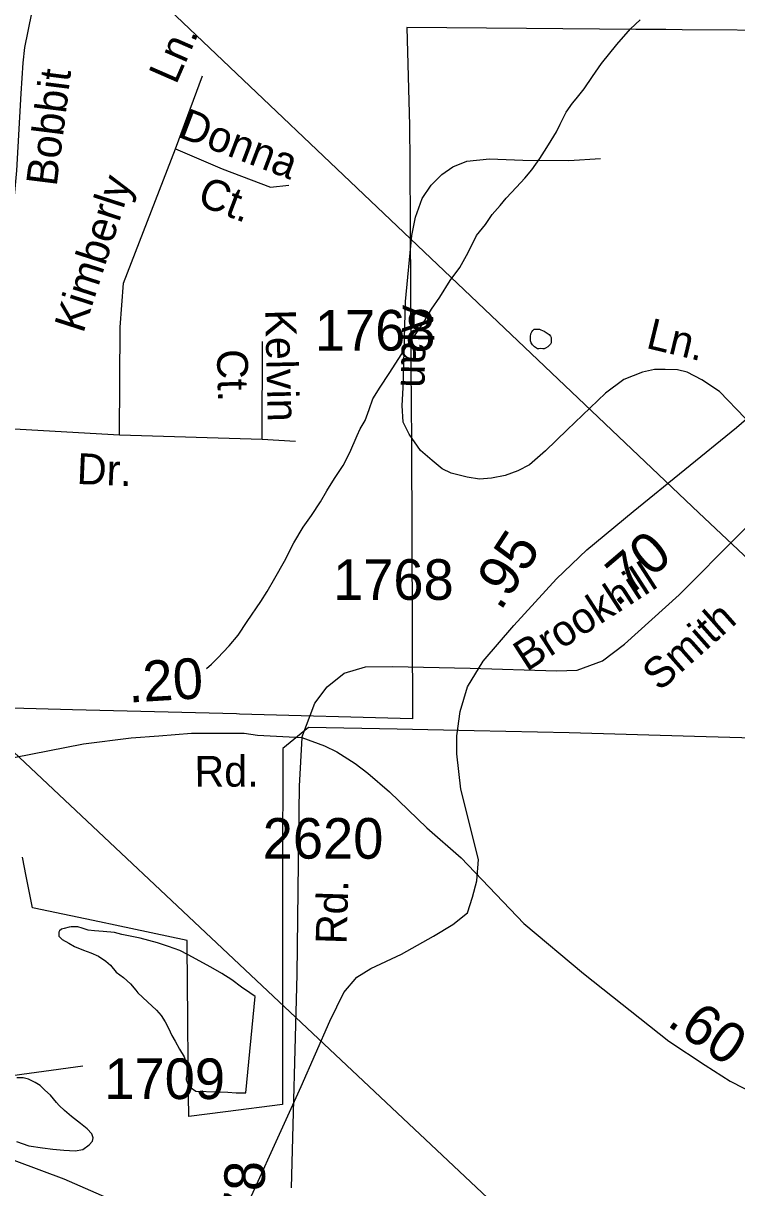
# Model space of a CAD drawing. Extents: x 2169602 to 2449496, y 721995 to 810662.
# Drawn here: x 2403008 to 2405207, y 765226 to 768814 of the extents above; entities that cross this region are included whole.
import ezdxf

# ---------------------------------------------------------------- set-up
doc = ezdxf.new("R2010")
doc.units = 0
doc.layers.add('Default', color=7, linetype='Continuous')

msp = doc.modelspace()

# ---------------------------------------------------------------- linework, layer by layer
at = {"layer": 'Default'}
for p, q in [((2403477.5, 768426.6), (2403560.4, 768652.3)), ((2403744.3, 767532), (2403746, 767833)), ((2403744.3, 767532), (2403846.9, 767526.8)), ((2402680.2, 765531.7), (2403191.8, 765602.3))]:
    msp.add_line(p, q, dxfattribs=at)
for points in [[(2410998.9, 759007.9), (2409859, 760053.1), (2407211.5, 762601.4), (2405778.5, 763946.8), (2405684, 764042.1), (2405083.2, 764574.5), (2404665, 764982.2), (2402074.2, 767418.4), (2399573.8, 769793.5), (2395074.1, 774085.3)], [(2414014.7, 758895), (2412874.9, 759940.3), (2410227.4, 762488.5), (2408794.3, 763834), (2408699.9, 763929.3), (2408099, 764461.7), (2407680.9, 764869.3), (2405090.1, 767305.6), (2402589.6, 769680.7), (2398089.9, 773972.5)], [(2402979.1, 766551.9), (2402977.4, 766757.2), (2402972.3, 767003.5), (2402971.4, 767256.6), (2402948.3, 767535.5), (2402949.2, 767911.8), (2402974.8, 768214.5), (2402988.5, 768359.9), (2403002.2, 768597.7), (2403007.5, 768691.5), (2403013, 768739.1), (2403034.8, 768844.5), (2403036.3, 768850.9)], [(2405719.4, 768789), (2405039.2, 768793.8), (2404988.9, 768794.1), (2404895.7, 768794.8), (2404559.4, 768797.7), (2404190.7, 768800.9), (2404198.4, 768498.5), (2404199.2, 768383.4), (2404200.4, 768184.1), (2404204.2, 767599.3), (2404204.4, 767566.3), (2404204.4, 767541.3), (2404204.7, 767516.3), (2404208.2, 766670.8), (2403674.9, 766685.6), (2403665.4, 766685.8), (2403412.7, 766692.4), (2403159.9, 766698.9), (2402972.7, 766703.8)], [(2405719.4, 768789), (2405039.2, 768793.8), (2404988.9, 768794.1), (2404895.7, 768794.8), (2404559.4, 768797.7), (2404190.7, 768800.9), (2404198.4, 768498.5), (2404199.2, 768383.4), (2404200.4, 768184.1), (2404204.2, 767599.3), (2404204.4, 767566.3), (2404204.4, 767541.3), (2404204.7, 767516.3), (2404208.2, 766670.8), (2403674.9, 766685.6), (2403665.4, 766685.8), (2403412.7, 766692.4), (2403159.9, 766698.9), (2402972.7, 766703.8)], [(2403572.7, 766825.8), (2403588.7, 766839.6), (2403607, 766857.9), (2403642.7, 766895.9), (2403670.5, 766928.2), (2403698, 766970.3), (2403739.9, 767032.5), (2403759.7, 767062.8), (2403783.3, 767104.7), (2403813.3, 767156.9), (2403842.6, 767212.9), (2403870.5, 767261), (2403896.1, 767297.3), (2403924, 767339.3), (2403943.7, 767373.6), (2403967.5, 767411.8), (2403993.7, 767451.7), (2404015.2, 767491.9), (2404037.2, 767544.1), (2404046.8, 767564.1), (2404062.2, 767590.2), (2404074.7, 767624), (2404086, 767656.4), (2404107.7, 767692.4), (2404136, 767734.4), (2404165.3, 767780.7), (2404187.1, 767814.7), (2404220.9, 767861.1), (2404242.6, 767893.1), (2404266.4, 767933.3), (2404292.5, 767969.5), (2404324, 768021.5), (2404353.6, 768061.6), (2404379.2, 768107.7), (2404405.2, 768159.7), (2404433.1, 768194.1), (2404453, 768224.3), (2404478.5, 768252.5), (2404496.7, 768274.5), (2404528.7, 768308.6), (2404554.1, 768336.8), (2404575.9, 768362.7), (2404599.8, 768396.8), (2404621.8, 768431.2), (2404635.5, 768453), (2404651.5, 768479), (2404663, 768503.2), (2404679, 768535.3), (2404681, 768539.5), (2404700.9, 768567.2), (2404712.6, 768581.3), (2404736.8, 768611.7), (2404762.2, 768649.7), (2404790.3, 768690.1), (2404837.7, 768748.2), (2404879.3, 768796.2), (2404909.1, 768824.6)], [(2403304.7, 767545.7), (2403307.3, 767877.5), (2403317.5, 768012.6), (2403477.5, 768426.6)], [(2403477.5, 768426.6), (2403621.2, 768365), (2403770, 768308.5), (2403826.4, 768315.4)], [(2405232.7, 767597), (2405154, 767679.1), (2405099.3, 767715.1), (2405054.8, 767739), (2405024, 767745.8), (2404986.4, 767747.6), (2404953.9, 767747.6), (2404916.2, 767739), (2404858.9, 767716.8), (2404802.5, 767674), (2404684.5, 767561.1), (2404617.7, 767496.1), (2404568.1, 767453.4), (2404532.2, 767434.5), (2404492.9, 767420.9), (2404451.8, 767412.3), (2404414.2, 767408.9), (2404376.6, 767415.7), (2404327, 767427.7), (2404299.6, 767441.4), (2404268.8, 767467), (2404232.9, 767497.8), (2404197.8, 767547.4), (2404179, 767585.1), (2404175.6, 767636.4), (2404179, 767691.1), (2404185.9, 767956.2), (2404205.5, 768159.8), (2404217.5, 768216.2), (2404238, 768274.4), (2404265.4, 768315.4), (2404297.9, 768347.9), (2404332.1, 768371.9), (2404374.9, 768389), (2404445, 768395.8), (2404547.6, 768392.4), (2404689.6, 768390.7), (2404787.1, 768397.5)], [(2404603, 767869), (2404613.1, 767865), (2404623.1, 767859.5), (2404629.3, 767855.3), (2404633, 767849.5), (2404635.2, 767845.5), (2404635, 767839.4), (2404635.4, 767833.3), (2404635, 767829.3), (2404633.6, 767825.5), (2404629.1, 767821.3), (2404625.4, 767817.4), (2404617.6, 767813.3), (2404613.3, 767811.1), (2404609.6, 767811.2), (2404603.2, 767811.4), (2404597.3, 767811.1), (2404593.4, 767811.2), (2404589.5, 767813.1), (2404583.4, 767817.2), (2404577.6, 767823), (2404573.3, 767828.9), (2404571.5, 767834.9), (2404571.3, 767841), (2404571.3, 767849.1), (2404572.9, 767856.9), (2404575.4, 767863), (2404578.8, 767867), (2404582.9, 767871.3), (2404587.3, 767871), (2404593.2, 767871.3), (2404599.1, 767871.2), (2404603, 767869)], [(2403649.6, 765065.5), (2403865.1, 765537.8), (2403953, 765739.3), (2403996, 765827.7), (2404036.4, 765875.5), (2404079.6, 765901.9), (2404173.6, 765946.4), (2404272.6, 766001.1), (2404332.1, 766037.4), (2404377.2, 766072.9), (2404393.2, 766121.6), (2404406.4, 766172), (2404411.3, 766237.2), (2404356.4, 766454.4), (2404344.9, 766563.4), (2404344.5, 766618.7), (2404355.2, 766693.9), (2404377.5, 766769), (2404425.4, 766848.3), (2404519.9, 766958.9), (2404651.2, 767101.8), (2404745.3, 767191.8), (2404888.2, 767309.9), (2405206.1, 767568.3), (2405429.9, 767762.4)], [(2400851, 766726.3), (2400891.2, 766832.4), (2400928.8, 766882), (2400981.9, 766924.8), (2401046.9, 766943.6), (2401130.7, 766945.3), (2401369.3, 766940.1), (2401635.3, 766931.6), (2401699.7, 766933.2), (2401777.2, 766962.4), (2401845.7, 767013.7), (2402014.2, 767165.9), (2402199.7, 767352.4), (2402342.6, 767496.1), (2402387, 767526.8), (2402438.4, 767552.5), (2402534.1, 767569.6), (2402827.5, 767564.5), (2402998.5, 767562.8), (2403304.7, 767545.7), (2403744.3, 767532)], [(2403866.8, 766613.5), (2403907, 766719.6), (2403944.7, 766769.2), (2403997.7, 766811.9), (2404062.7, 766830.7), (2404146.5, 766832.4), (2404385.1, 766827.3), (2404651.1, 766818.8), (2404715.5, 766820.4), (2404793.1, 766849.6), (2404861.5, 766900.9), (2405030, 767053.1), (2405215.6, 767239.5), (2405358.4, 767383.2), (2405402.9, 767414), (2405454.2, 767439.7), (2405550, 767456.8), (2405843.3, 767451.6), (2406014.4, 767449.9), (2406320.5, 767432.8), (2406760.1, 767419.1)], [(2400851, 766726.3), (2400921.1, 766700.7), (2400958.8, 766681.9), (2401015.2, 766645.9), (2401054.6, 766616.9), (2401121.3, 766558.7), (2401235.9, 766447.5), (2401341.9, 766355.2), (2401535.2, 766153.3), (2401719.1, 765999.4), (2401982.5, 765790.7), (2402093.7, 765717.1), (2402170.7, 765667.5), (2402257.4, 765623.2), (2402313.5, 765598.7), (2402468.3, 765530.7), (2402696.6, 765434.9), (2402840.7, 765363.1), (2403133.7, 765253.6), (2403356.4, 765156.3), (2403649.6, 765065.5)], [(2405477.7, 766604.9), (2405077.2, 766616.4), (2404690.5, 766627.5), (2404397.5, 766633.6), (2404160.5, 766638.6), (2403887.2, 766644.2), (2403807.7, 766579.3), (2403807.2, 766191.6), (2403806.7, 765771.9), (2403807, 765482.7), (2403631.7, 765460.6), (2403518.2, 765446.1), (2403517.7, 765510.1), (2403516.7, 765606.2), (2403515.7, 765746.1), (2403513.7, 765970.1), (2403513.5, 765988.5), (2403291.5, 766035), (2403242.7, 766045.2), (2403042.2, 766087.2), (2403037, 766088.2), (2403017.7, 766185.9), (2403006, 766244.7)], [(2405477.7, 766604.9), (2405077.2, 766616.4), (2404690.5, 766627.5), (2404397.5, 766633.6), (2404160.5, 766638.6), (2403887.2, 766644.2), (2403807.7, 766579.3), (2403807.2, 766191.6), (2403806.7, 765771.9), (2403807, 765482.7), (2403631.7, 765460.6), (2403518.2, 765446.1), (2403517.7, 765510.1), (2403516.7, 765606.2), (2403515.7, 765746.1), (2403513.7, 765970.1), (2403513.5, 765988.5), (2403291.5, 766035), (2403242.7, 766045.2), (2403042.2, 766087.2), (2403037, 766088.2), (2403017.7, 766185.9), (2403006, 766244.7)], [(2402979.1, 766551.9), (2403193.5, 766593.5), (2403340.5, 766612), (2403426.5, 766618.5), (2403526.5, 766627.2), (2403689, 766627.2), (2403730.5, 766620.7), (2403866.8, 766613.5)], [(2403866.8, 766613.5), (2403858.3, 766463), (2403855.7, 766226.9), (2403851.5, 765883.1), (2403833.9, 765225.6)], [(2403866.8, 766613.5), (2403937, 766587.8), (2403974.6, 766569), (2404031.1, 766533.1), (2404070.4, 766504), (2404137.1, 766445.9), (2404251.7, 766334.7), (2404357.8, 766242.3), (2404551, 766040.5), (2404734.9, 765886.5), (2404998.3, 765677.9), (2405109.5, 765604.3), (2405186.5, 765554.7), (2405273.3, 765510.3), (2405329.4, 765485.8), (2405484.1, 765417.9), (2405712.5, 765322.1), (2405856.5, 765250.3), (2406149.5, 765140.8), (2406372.3, 765043.5), (2406665.4, 764952.7)], [(2403516.1, 765943.7), (2403490.4, 765957.7), (2403456.2, 765969.3), (2403421.9, 765981), (2403368.2, 765994.8), (2403311.8, 766006.6), (2403289.9, 766012.3), (2403254, 766016.1), (2403228, 766018), (2403207.9, 766019.8), (2403189.8, 766025.8), (2403176.1, 766029.9), (2403165.8, 766029.9), (2403156, 766029.7), (2403150, 766029.4), (2403134.1, 766025.4), (2403126.1, 766023.3), (2403119.9, 766017.3), (2403118.1, 766013.6), (2403118.1, 766001.4), (2403127.9, 765991.4), (2403148.6, 765979.7), (2403166.4, 765969.8), (2403194.1, 765957.9), (2403216.3, 765950.1), (2403240.1, 765940), (2403262.6, 765924.4), (2403276.8, 765912.5), (2403294.6, 765890.3), (2403316.8, 765874.4), (2403338.9, 765854.8), (2403355.1, 765834.9), (2403361, 765826.7), (2403390.8, 765799.1), (2403419.3, 765773.3), (2403433.2, 765757.4), (2403445.5, 765737.3), (2403455.6, 765717.5), (2403465.8, 765695.3), (2403476.1, 765677.6), (2403489.8, 765653.6), (2403504.2, 765629.9), (2403510.1, 765611.9), (2403512.4, 765597.8), (2403512.2, 765585.7), (2403512.4, 765573.9), (2403510.1, 765563.7), (2403510.3, 765560), (2403514.8, 765548), (2403522.6, 765535.9), (2403540.5, 765523.8), (2403604.8, 765522.2), (2403638.5, 765520.3), (2403664.7, 765518.8), (2403680.3, 765518.9), (2403694.5, 765518.8), (2403723, 765815), (2403706.6, 765826.8), (2403680.7, 765844.6), (2403650.8, 765866.5), (2403620.4, 765886.5), (2403586.8, 765906.2), (2403516.1, 765943.7)], [(2403110.5, 765489.4), (2403092.5, 765511.6), (2403074.3, 765527.4), (2403060.5, 765541.2), (2403044.7, 765550.9), (2403024.2, 765560.9), (2403008.4, 765564.9), (2402988.3, 765564.7)], [(2402987.5, 765368.9), (2403025.2, 765355.1), (2403067.7, 765349.1), (2403099.3, 765345.5), (2403133.5, 765341.6), (2403167.8, 765340), (2403191.7, 765344.1), (2403211.4, 765358.2), (2403221.5, 765370), (2403223.3, 765380.3), (2403219.2, 765392.3), (2403205.3, 765408.2), (2403185, 765423.8), (2403156.9, 765445.9), (2403135.2, 765463.8), (2403118.8, 765479.7), (2403110.5, 765489.4)]]:
    msp.add_lwpolyline(points, dxfattribs=at)

# ---------------------------------------------------------------- texts
for s, height, rotation, p in [('Ln.', 95, 66.4316, (2403479.2, 768622.3)), ('Bobbit', 95, 82.8305, (2403111, 768309.2)), ('Donna', 95, 339.1318, (2403481.5, 768464.9)), ('Kimberly', 95, 72.1333, (2403192.8, 767856)), ('Ct.', 95, 339.1318, (2403540.5, 768255.9)), ('Alan', 95, 268.5947, (2404177.7, 767946.2)), ('Kelvin', 95, 271.3684, (2403753.7, 767931.4)), ('Ln.', 95, 346.35, (2404924.4, 767814.2)), ('Ct.', 95, 271.3684, (2403604.8, 767808.6)), ('Dr.', 95, 357.5978, (2403171.9, 767394.7)), ('.95', 125, 56.8911, (2404479, 767000.6)), ('.70', 125, 40.4262, (2404837.5, 767013.7)), ('Brookhill', 95, 32.8509, (2404559.5, 766814.8)), ('Smith', 95, 41.5689, (2404969.1, 766753.3)), ('.20', 125, 3.4984, (2403333.7, 766720.8)), ('Rd.', 95, 0.2985, (2403536.1, 766461.4)), ('Rd.', 95, 88.1664, (2404004.1, 765975.5)), ('.60', 125, 325.6372, (2404988.2, 765728.7)), ('.78', 125, 88.3559, (2403747.7, 765075.1))]:
    msp.add_text(s, height=height, rotation=rotation, dxfattribs=at).set_placement(p)
for s, p in [('1768', (2403906.8, 767805.4)), ('1768', (2403963, 767037.5)), ('2620', (2403746.2, 766240.1)), ('1709', (2403258.2, 765499.6))]:
    msp.add_text(s, height=125, dxfattribs=at).set_placement(p)

doc.saveas('drawing.dxf')
